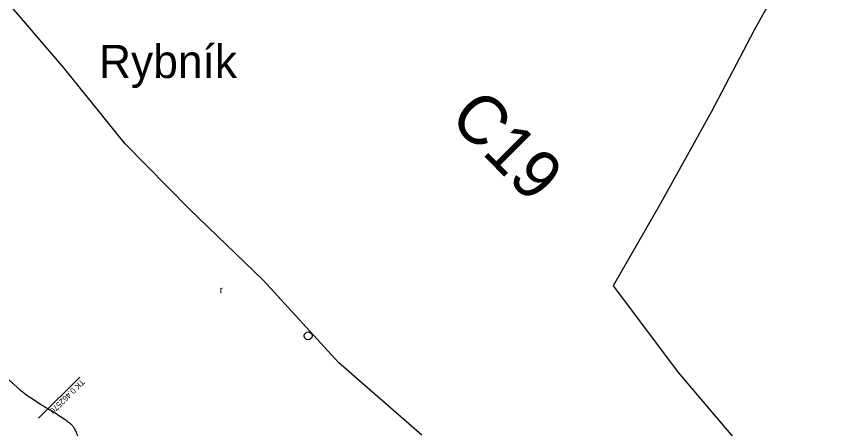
# Model space of a CAD drawing. Extents: x -495905 to -478420, y -1113297 to -1107716.
# Drawn here: x -481388.3 to -480963.7, y -1112902.5 to -1112691.6 of the extents above; entities that cross this region are included whole.
import ezdxf

# ---------------------------------------------------------------- set-up
doc = ezdxf.new("R2010")
doc.units = 0
for name, color, linetype in [('03_PC_POPIS_NÁVRH', 7, 'Continuous'), ('2D_VRSTEVNICE', 7, 'Continuous'), ('C11_HLBODY', 7, 'Continuous'), ('ODVODNĚNÍ PLOŠNÉ', 7, 'Continuous'), ('pomistni nazvy', 7, 'Continuous'), ('zamereni', 7, 'Continuous')]:
    doc.layers.add(name, color=color, linetype=linetype)

msp = doc.modelspace()

# ---------------------------------------------------------------- linework, layer by layer
at = {"layer": '2D_VRSTEVNICE'}
msp.add_open_spline([(-481551.3, -1112756.92), (-481547.44, -1112761.88), (-481547.11, -1112762.46), (-481545.92, -1112763.5), (-481537.58, -1112762.56), (-481513.68, -1112779.11), (-481513.68, -1112779.11), (-481513.68, -1112779.11), (-481491.05, -1112801.05), (-481482.63, -1112813.08), (-481477.05, -1112818.52), (-481476.8, -1112818.75), (-481456.22, -1112823.29), (-481442.02, -1112835.86), (-481424.8, -1112850.42), (-481413.21, -1112859.51), (-481391.62, -1112878.03), (-481383.26, -1112885.76), (-481360.32, -1112899.5), (-481357.85, -1112904.16), (-481349.13, -1112925.41), (-481341.11, -1112928.52), (-481329.78, -1112937.87), (-481311.64, -1112957.65), (-481301.83, -1112966.08), (-481283.86, -1112978.01), (-481278.86, -1112980.3), (-481258.37, -1112999.07), (-481255.38, -1113002.96), (-481236.21, -1113021.08), (-481230.44, -1113026.21), (-481206.76, -1113043.85), (-481197.57, -1113052.01), (-481170.89, -1113066.19)], degree=2, dxfattribs=at)
at = {"layer": 'C11_HLBODY'}
msp.add_line((-481355.96, -1112876.3), (-481377.06, -1112897.2), dxfattribs=at)
at = {"layer": 'ODVODNĚNÍ PLOŠNÉ'}
for points in [[(-480984.47, -1112651.77), (-481010.43, -1112698.6), (-481032.39, -1112740.49), (-481058.34, -1112787.32), (-481082.59, -1112829.38)], [(-481180.63, -1112905.92), (-481223.18, -1112868.84), (-481261.97, -1112826.56), (-481299.71, -1112790.18), (-481332.75, -1112756.79), (-481364.04, -1112717.86), (-481405.4, -1112669.63)], [(-481082.59, -1112829.38), (-481049.23, -1112873.98), (-481017.62, -1112911.14), (-480991.41, -1112950.12), (-480959.01, -1112986.79)]]:
    msp.add_lwpolyline(points, dxfattribs=at)
at = {"layer": 'zamereni'}
msp.add_circle((-481238.96, -1112855.07), 2, dxfattribs=at)

# ---------------------------------------------------------------- texts
at = {"layer": '03_PC_POPIS_NÁVRH'}
msp.add_text('C19', height=25, rotation=314.8413, dxfattribs=at).set_placement((-481167.44, -1112744.41))
at = {"layer": 'C11_HLBODY'}
msp.add_text('TK 0.462570', height=3, rotation=224.7284, dxfattribs=at).set_placement((-481355.25, -1112877.01))
at = {"layer": 'pomistni nazvy'}
msp.add_text('Rybník', height=17, dxfattribs=at).set_placement((-481346.11, -1112723.05))
at = {"layer": 'zamereni'}
msp.add_text('r', height=3.6, dxfattribs=at).set_placement((-481284.21, -1112833.25))

doc.saveas('drawing.dxf')
